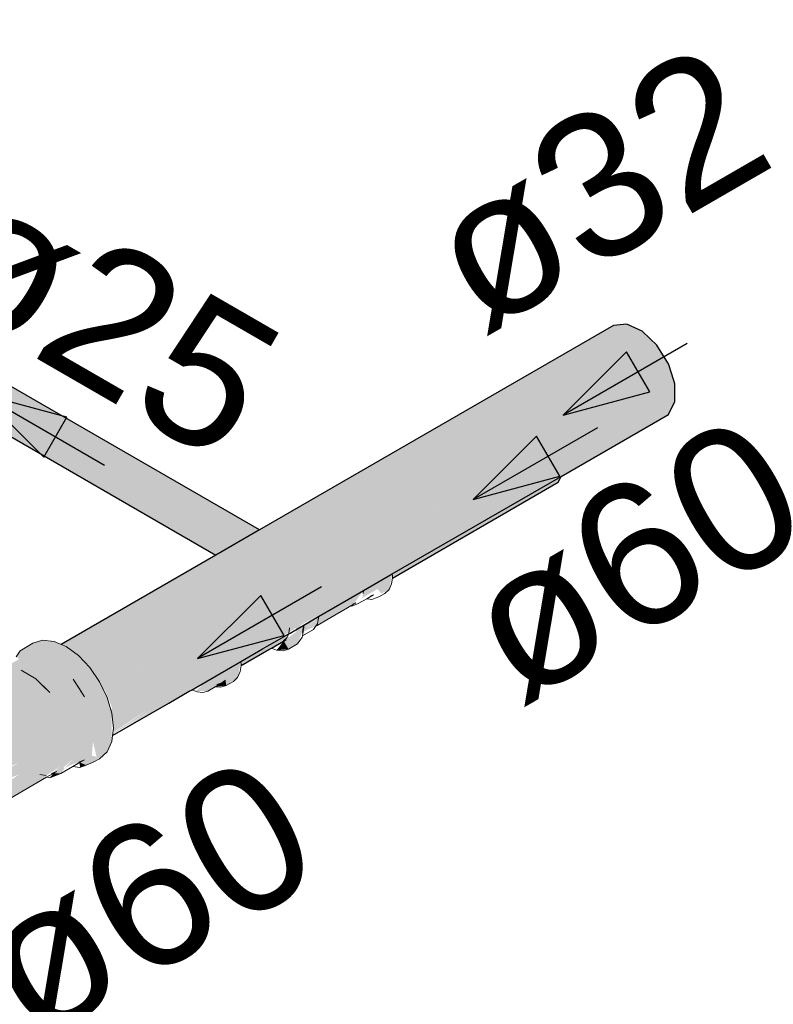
# Model space of a CAD drawing. Header units: millimetres. Extents: x 567 to 934, y -1 to 364.
# Tile 649 of 656: x 775.18 to 776.23, y 71.52 to 72.89. Entities that reach past the tile are written whole.
import ezdxf

# ---------------------------------------------------------------- set-up
doc = ezdxf.new("R2010")
doc.units = ezdxf.units.MM
doc.header["$MEASUREMENT"] = 0
doc.linetypes.add('NULL', pattern=[0])
for name, color, linetype, lineweight in [('AF-Condutos', 140, 'Continuous', 25), ('AF-Conexões', 152, 'Continuous', 18), ('AF-Sentido conduto', 140, 'Continuous', 30), ('AF-Textos conduto', 7, 'Continuous', 9)]:
    doc.layers.add(name, color=color, linetype=linetype, lineweight=lineweight)
doc.styles.add('Arial', font='arial.ttf')

msp = doc.modelspace()

# ---------------------------------------------------------------- hatches: boundary and pattern name
at = {"layer": 'AF-Condutos', "linetype": 'Continuous'}
for points in [[(774.9019, 72.4668), (775.054, 72.3781), (774.9225, 72.4513), (775.4565, 72.143), (775.5173, 72.1781), (774.9152, 72.5256), (775.1522, 72.3868), (774.9158, 72.5201), (775.1474, 72.3864), (774.9159, 72.5196), (775.1414, 72.3859), (774.9172, 72.5089), (775.1318, 72.385), (774.9173, 72.5081), (775.1241, 72.3843), (774.9186, 72.4976), (775.1145, 72.3835), (774.919, 72.4941), (775.1112, 72.3832), (774.9191, 72.493), (775.1034, 72.3825), (774.9209, 72.4783), (775.0892, 72.3812), (774.9211, 72.4772), (775.0827, 72.3806), (774.9227, 72.4642), (775.0695, 72.3795), (774.9228, 72.4634), (775.0653, 72.3791), (775.0556, 72.3782)], [(775.2645, 72.003), (775.284, 71.9811), (776.0624, 72.4453), (776.0519, 72.4554), (776.0304, 72.4652), (776.0117, 72.4635), (775.2405, 72.0183), (775.2408, 72.0182)], [(775.2996, 71.9549), (776.0806, 72.4225), (776.0724, 72.4358), (776.0624, 72.4453), (775.284, 71.9811), (775.2845, 71.9803)], [(775.3, 71.9541), (776.093, 72.3956), (776.0885, 72.4098), (776.0806, 72.4225), (775.2996, 71.9549)], [(775.312, 71.9291), (776.093, 72.3956), (775.3015, 71.9549)], [(775.3098, 71.9269), (776.0973, 72.3692), (776.0973, 72.382), (776.093, 72.3956), (775.3096, 71.9277)], [(775.3132, 71.9041), (776.0928, 72.3479), (776.0973, 72.357), (776.0973, 72.3692), (775.3107, 71.9274), (775.3131, 71.9043)], [(776.0928, 72.3479), (775.3139, 71.9045), (775.314, 71.8961), (775.3612, 71.9274), (775.3125, 71.893), (775.3743, 71.9314), (775.3123, 71.8914), (775.4195, 71.9531), (775.5191, 72.0124)], [(776.0885, 72.3393), (776.0928, 72.3479), (775.6634, 72.0968), (775.5999, 72.0572)], [(775.9369, 72.2491), (775.9387, 72.2528), (775.7038, 72.1172), (775.703, 72.1112)], [(775.703, 72.1108), (775.9346, 72.2446), (775.9369, 72.2491), (775.703, 72.1112)], [(775.6634, 72.0968), (775.6006, 72.0601), (775.5792, 72.0464), (775.5999, 72.0572)], [(775.5595, 72.0361), (775.4223, 71.9547), (775.5218, 72.0121)], [(775.5577, 72.0278), (775.5583, 72.0323), (775.4915, 71.9946), (775.4921, 71.9892)], [(775.492, 71.9913), (775.4789, 71.9873), (775.4598, 71.9704)], [(775.3642, 71.9283), (775.3141, 71.8954), (775.3125, 71.893)]]:
    msp.add_hatch(color=151, dxfattribs=at).paths.add_polyline_path(points)
at = {"layer": 'AF-Conexões', "linetype": 'Continuous'}
for points in [[(775.6983, 72.0948), (775.7029, 72.1167), (775.6628, 72.0935), (775.6611, 72.0833), (775.6822, 72.0955), (775.6874, 72.0894)], [(775.6486, 72.0748), (775.6628, 72.0935), (775.5996, 72.0555), (775.6291, 72.0701), (775.5987, 72.0499), (775.596, 72.046), (775.6225, 72.059)], [(775.598, 72.0449), (775.6225, 72.059), (775.5985, 72.0472)], [(775.6291, 72.0701), (775.5998, 72.0556), (775.5989, 72.05)], [(775.5513, 72.0232), (775.558, 72.0117), (775.5706, 72.0192), (775.5793, 72.0418), (775.5676, 72.0477), (775.5689, 72.0358)], [(775.596, 72.0437), (775.5999, 72.0572), (775.5783, 72.036)], [(775.5793, 72.037), (775.5972, 72.0556), (775.5801, 72.0458)], [(775.1819, 71.9979), (775.1493, 71.9791), (775.1566, 71.9759), (775.1087, 71.9476), (775.0939, 71.9683), (775.0632, 71.9861), (775.0491, 71.9988), (775.029, 72.0091), (775.0162, 72.0078), (774.9886, 71.9919), (774.9758, 71.9783), (774.9647, 71.9622), (774.9563, 71.9446), (774.9509, 71.9267), (774.9503, 71.8999), (774.9594, 71.8802), (774.9708, 71.8855), (774.9682, 71.9029), (774.9885, 71.8912), (774.9952, 71.8901), (775.0264, 71.9038), (775.0601, 71.9217), (775.0509, 71.9006), (775.1211, 71.936), (775.0627, 71.896), (775.1343, 71.9279), (775.079, 71.8797), (775.0573, 71.8969), (775.0276, 71.9059), (775.0074, 71.888), (774.9896, 71.891), (774.9594, 71.8802), (774.9746, 71.8664), (775.0045, 71.8589), (775.0179, 71.849), (775.0305, 71.8358), (775.0412, 71.8201), (775.0495, 71.8029), (775.0547, 71.7854), (775.0564, 71.7689), (775.0547, 71.7543), (775.0583, 71.7511), (775.0412, 71.7352), (775.0615, 71.7279), (775.0802, 71.7452), (775.0842, 71.7689), (775.0806, 71.8018), (775.0841, 71.8011), (775.0841, 71.8163), (775.1129, 71.8205), (775.1126, 71.8228), (775.1802, 71.8529), (775.1145, 71.811), (775.1817, 71.8369), (775.1171, 71.7909), (775.1134, 71.7752), (775.1682, 71.8027), (775.2203, 71.8329), (775.2195, 71.8352), (775.2394, 71.848), (775.2437, 71.8464), (775.285, 71.8826), (775.2899, 71.8614), (775.2833, 71.8632), (775.285, 71.8826), (775.2596, 71.8607), (775.2455, 71.8457), (775.2781, 71.8645), (775.2842, 71.8533), (775.3047, 71.8683), (775.3112, 71.8829), (775.3112, 71.9222), (775.3047, 71.9443), (775.2942, 71.9661), (775.2806, 71.9861), (775.2647, 72.0028), (775.2477, 72.0153), (775.2306, 72.0225), (775.2147, 72.0241), (775.2011, 72.0199), (775.1834, 72.0092), (775.1777, 72.0011)], [(775.5413, 72.0102), (775.558, 72.0117), (775.5513, 72.0232)], [(775.428, 71.953), (775.4453, 71.9533), (775.4699, 71.9693), (775.4711, 71.9609), (775.4869, 71.972), (775.4915, 71.9946), (775.4434, 71.9669)], [(775.4711, 71.9609), (775.4699, 71.9693), (775.4556, 71.9592)], [(775.2755, 71.8499), (775.2842, 71.8533), (775.2781, 71.8645), (775.251, 71.8489), (775.2604, 71.8523)], [(775.2667, 71.8464), (775.2755, 71.8499), (775.2665, 71.8535)], [(775.2245, 71.8322), (775.2403, 71.8384), (775.2296, 71.8382)], [(775.2271, 71.8382), (775.2403, 71.8384), (775.2455, 71.8457), (775.2394, 71.848)]]:
    msp.add_hatch(color=161, dxfattribs=at).paths.add_polyline_path(points)

# ---------------------------------------------------------------- linework, layer by layer
at = {"layer": 'AF-Condutos'}
for p, q in [((776.0117, 72.4635), (775.5173, 72.1781)), ((776.0212, 72.4643), (776.0117, 72.4635)), ((776.0304, 72.4652), (776.0212, 72.4643)), ((776.0414, 72.4601), (776.0304, 72.4652)), ((776.0519, 72.4554), (776.0414, 72.4601)), ((776.0624, 72.4453), (776.0519, 72.4554)), ((776.0724, 72.4358), (776.0624, 72.4453)), ((776.0806, 72.4225), (776.0724, 72.4358)), ((776.0885, 72.4098), (776.0806, 72.4225)), ((776.093, 72.3956), (776.0885, 72.4098)), ((776.0973, 72.382), (776.093, 72.3956)), ((775.0503, 72.3775), (775.4565, 72.143)), ((775.5173, 72.1781), (775.1556, 72.3869)), ((776.0973, 72.3692), (776.0973, 72.382)), ((776.0973, 72.357), (776.0973, 72.3692)), ((776.0885, 72.3393), (776.0928, 72.3479)), ((776.0928, 72.3479), (776.0973, 72.357)), ((775.9387, 72.2528), (776.0885, 72.3393)), ((775.7029, 72.1167), (775.9387, 72.2528)), ((775.9369, 72.2491), (775.9387, 72.2528)), ((775.703, 72.1108), (775.9346, 72.2446)), ((775.9346, 72.2446), (775.9369, 72.2491)), ((775.5173, 72.1781), (775.4565, 72.143)), ((775.4565, 72.143), (775.2405, 72.0183)), ((775.6628, 72.0935), (775.7029, 72.1167)), ((775.5999, 72.0572), (775.6628, 72.0935)), ((775.5761, 72.0435), (775.579, 72.0451)), ((775.579, 72.0451), (775.5793, 72.0453)), ((775.5793, 72.0453), (775.5999, 72.0572)), ((775.5281, 72.0158), (775.5582, 72.0332)), ((775.5582, 72.0332), (775.5601, 72.0342)), ((775.5601, 72.0342), (775.5761, 72.0435)), ((775.534, 72.0133), (775.5508, 72.023)), ((775.5508, 72.023), (775.5546, 72.0252)), ((775.4915, 71.9946), (775.5218, 72.0121)), ((775.5006, 71.994), (775.5305, 72.0113)), ((775.5218, 72.0121), (775.5281, 72.0158)), ((775.5305, 72.0113), (775.534, 72.0133)), ((775.4223, 71.9547), (775.4915, 71.9946)), ((775.4917, 71.9888), (775.4921, 71.9891)), ((775.4921, 71.9891), (775.5006, 71.994)), ((775.3908, 71.9365), (775.4195, 71.9531)), ((775.4195, 71.9531), (775.4223, 71.9547)), ((775.3122, 71.8911), (775.3908, 71.9365))]:
    msp.add_line(p, q, dxfattribs=at)
at = {"layer": 'AF-Conexões'}
for p, q in [((775.7033, 72.1134), (775.7029, 72.1167)), ((775.703, 72.1108), (775.7033, 72.1134)), ((775.6983, 72.0948), (775.702, 72.103)), ((775.702, 72.103), (775.703, 72.1108)), ((775.6628, 72.0935), (775.6621, 72.0893)), ((775.6621, 72.0893), (775.6623, 72.0906)), ((775.6623, 72.0906), (775.6628, 72.0935)), ((775.6674, 72.0821), (775.6765, 72.0874)), ((775.6765, 72.0874), (775.6722, 72.0857)), ((775.6842, 72.0848), (775.6924, 72.0893)), ((775.6924, 72.0893), (775.6983, 72.0948)), ((775.6403, 72.0693), (775.645, 72.072)), ((775.645, 72.072), (775.646, 72.0726)), ((775.645, 72.072), (775.6466, 72.0718)), ((775.646, 72.0726), (775.6522, 72.0762)), ((775.6466, 72.0718), (775.651, 72.0735)), ((775.6522, 72.0762), (775.648, 72.0745)), ((775.651, 72.0735), (775.6554, 72.0752)), ((775.6554, 72.0752), (775.6672, 72.082)), ((775.6672, 72.082), (775.6674, 72.0821)), ((775.6672, 72.082), (775.6682, 72.0819)), ((775.6682, 72.0819), (775.6743, 72.0809)), ((775.6743, 72.0809), (775.6792, 72.0828)), ((775.6792, 72.0828), (775.6842, 72.0848)), ((775.598, 72.0449), (775.6225, 72.059)), ((775.6225, 72.059), (775.6403, 72.0693)), ((775.579, 72.0451), (775.5773, 72.035)), ((775.5793, 72.0418), (775.5793, 72.0453)), ((775.596, 72.0437), (775.5984, 72.0472)), ((775.596, 72.0437), (775.598, 72.0449)), ((775.5984, 72.0472), (775.5989, 72.0502)), ((775.5989, 72.0502), (775.6001, 72.0573)), ((775.5582, 72.0332), (775.5556, 72.0274)), ((775.5594, 72.0413), (775.5584, 72.0336)), ((775.577, 72.0284), (775.5773, 72.0301)), ((775.5773, 72.0301), (775.5927, 72.039)), ((775.5773, 72.0301), (775.5784, 72.0365)), ((775.5784, 72.0365), (775.5793, 72.0418)), ((775.5927, 72.039), (775.5956, 72.0431)), ((775.5956, 72.0431), (775.596, 72.0437)), ((775.2011, 72.0199), (775.1834, 72.0092)), ((775.2147, 72.0241), (775.2011, 72.0199)), ((775.2306, 72.0225), (775.2147, 72.0241)), ((775.2405, 72.0183), (775.2306, 72.0225)), ((775.2477, 72.0153), (775.2405, 72.0183)), ((775.5556, 72.0274), (775.5512, 72.0234)), ((775.558, 72.0117), (775.5706, 72.0192)), ((775.5706, 72.0192), (775.5738, 72.0238)), ((775.5738, 72.0238), (775.577, 72.0284)), ((775.1834, 72.0092), (775.1777, 72.0011)), ((775.2647, 72.0028), (775.2477, 72.0153)), ((775.2806, 71.9861), (775.2647, 72.0028)), ((775.534, 72.0133), (775.5413, 72.0102)), ((775.5413, 72.0102), (775.5503, 72.0093)), ((775.5503, 72.0093), (775.558, 72.0117)), ((775.4919, 71.9907), (775.4915, 71.9946)), ((775.4917, 71.9888), (775.4919, 71.9907)), ((775.1948, 71.9763), (775.1845, 71.9823)), ((775.1845, 71.9823), (775.2051, 71.9704)), ((775.2051, 71.9704), (775.1948, 71.9763)), ((775.2942, 71.9661), (775.2806, 71.9861)), ((775.4869, 71.972), (775.4907, 71.9803)), ((775.4907, 71.9803), (775.4917, 71.9888)), ((775.2148, 71.9607), (775.2051, 71.9704)), ((775.2051, 71.9704), (775.2245, 71.951)), ((775.2571, 71.9698), (775.265, 71.9576)), ((775.2729, 71.9454), (775.2571, 71.9698)), ((775.3047, 71.9443), (775.2942, 71.9661)), ((775.4556, 71.9592), (775.4647, 71.9645)), ((775.4647, 71.9645), (775.4579, 71.9624)), ((775.4711, 71.9609), (775.481, 71.9666)), ((775.481, 71.9666), (775.4869, 71.972)), ((775.2245, 71.951), (775.2148, 71.9607)), ((775.265, 71.9576), (775.2729, 71.9454)), ((775.4231, 71.9551), (775.428, 71.953)), ((775.428, 71.953), (775.4306, 71.952)), ((775.4306, 71.952), (775.4385, 71.9512)), ((775.4385, 71.9512), (775.4453, 71.9533)), ((775.4453, 71.9533), (775.4556, 71.9592)), ((775.4556, 71.9592), (775.4634, 71.9585)), ((775.4634, 71.9585), (775.4711, 71.9609)), ((775.3112, 71.9222), (775.3047, 71.9443)), ((775.3135, 71.9013), (775.3112, 71.9222)), ((775.3122, 71.8911), (775.3135, 71.9013)), ((775.3047, 71.8683), (775.3112, 71.8829)), ((775.3112, 71.8829), (775.3122, 71.8911)), ((775.2942, 71.8586), (775.3047, 71.8683)), ((775.2569, 71.848), (775.2673, 71.8539)), ((775.2729, 71.8572), (775.265, 71.8541)), ((775.2673, 71.8539), (775.2729, 71.8572)), ((775.2755, 71.8499), (775.2842, 71.8533)), ((775.2842, 71.8533), (775.2942, 71.8586)), ((775.2235, 71.8347), (775.2345, 71.8411)), ((775.2245, 71.8322), (775.2403, 71.8384)), ((775.2345, 71.8411), (775.2271, 71.8382)), ((775.2403, 71.8384), (775.2569, 71.848)), ((775.2569, 71.848), (775.2667, 71.8464)), ((775.2667, 71.8464), (775.2755, 71.8499)), ((775.1682, 71.8027), (775.2203, 71.8329)), ((775.2197, 71.8353), (775.2106, 71.8367)), ((775.2203, 71.8329), (775.2235, 71.8347)), ((775.2203, 71.8329), (775.2245, 71.8322))]:
    msp.add_line(p, q, dxfattribs=at)
at = {"layer": 'AF-Sentido conduto'}
for p, q in [((776.0299, 72.4266), (775.9415, 72.3383)), ((776.0623, 72.3706), (776.0299, 72.4266)), ((775.1279, 72.368), (775.2163, 72.2796)), ((775.2486, 72.3356), (775.1279, 72.368)), ((775.9415, 72.3383), (776.0623, 72.3706)), ((775.2163, 72.2796), (775.2486, 72.3356)), ((775.9043, 72.3091), (775.816, 72.2207)), ((775.9367, 72.2531), (775.9043, 72.3091)), ((775.816, 72.2207), (775.9367, 72.2531)), ((775.5193, 72.0868), (775.4309, 71.9985)), ((775.5517, 72.0308), (775.5193, 72.0868)), ((775.4309, 71.9985), (775.5517, 72.0308))]:
    msp.add_line(p, q, dxfattribs=at)
for points in [[(776.1147, 72.4383), (775.9415, 72.3383)], [(775.3011, 72.268), (775.1279, 72.368)], [(775.9892, 72.3207), (775.816, 72.2207)], [(775.6041, 72.0985), (775.4309, 71.9985)]]:
    msp.add_lwpolyline(points, dxfattribs=at)

# ---------------------------------------------------------------- texts
at = {"layer": 'AF-Textos conduto', "linetype": 'NULL', "char_height": 0.2, "width": 0.962805, "attachment_point": 8, "line_spacing_factor": 0.6, "style": 'Arial'}
for s, insert, rotation in [('ø32', (776.0385, 72.5656), 30.0001), ('ø25', (775.2528, 72.3843), 329.9999), ('ø60', (776.0904, 72.0479), 30.0001), ('ø60', (775.4079, 71.5726), 30.0001)]:
    msp.add_mtext(s, dxfattribs=dict(at, insert=insert, rotation=rotation))

doc.saveas('drawing.dxf')
